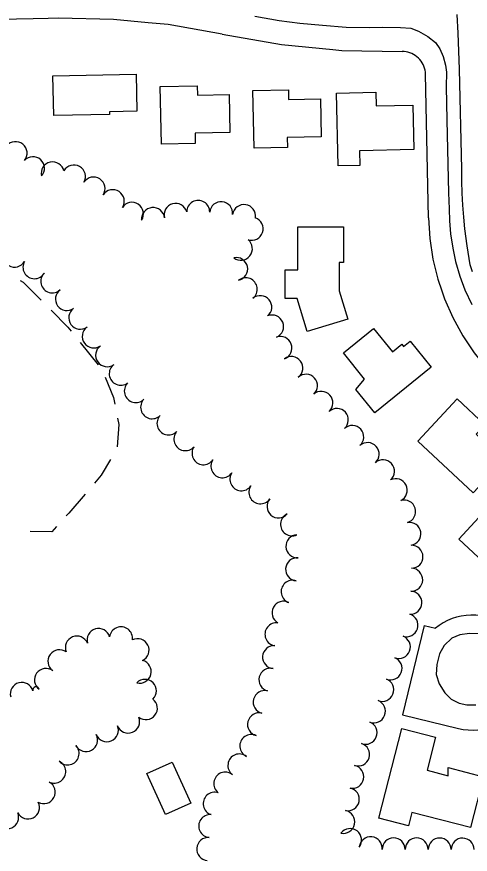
# Model space of a CAD drawing. Extents: x -25029 to 2274964, y -81170 to 687028.
# Drawn here: x -14683 to -14288, y -66627 to -65899 of the extents above; entities that cross this region are included whole.
import ezdxf

# ---------------------------------------------------------------- set-up
doc = ezdxf.new("R2010")
doc.units = 0
for name, color, linetype in [('81911BEA - RW_X_Fee_RW', 7, 'Continuous'), ('BLDG', 7, 'Continuous'), ('GE_X_CL_2000', 7, 'Continuous'), ('RECREATION', 7, 'Continuous'), ('ROAD', 7, 'Continuous'), ('TREES', 7, 'Continuous')]:
    doc.layers.add(name, color=color, linetype=linetype)

msp = doc.modelspace()

# ---------------------------------------------------------------- linework, layer by layer
at = {"layer": '81911BEA - RW_X_Fee_RW'}
for p, q in [((-14646.28, -65900.53), (-14655.25, -65900.71)), ((-14324.71, -66074), (-14327.27, -65949.03)), ((-14328.38, -66428.11), (-14347.21, -66505.86)), ((-14328.38, -66428.11), (-14318.71, -66430.5)), ((-14347.21, -66505.86), (-14298.61, -66517.63))]:
    msp.add_line(p, q, dxfattribs=at)
for points in [[(-14655.25, -65900.71), (-14668.25, -65900.98), (-14885.21, -65905.41)], [(-14503.95, -65914.31), (-14550.99, -65906.02), (-14568.29, -65904.34), (-14598.53, -65901.42), (-14646.28, -65900.53)], [(-14503.95, -65914.31), (-14452.3, -65923.41), (-14407.68, -65927.73), (-14400.11, -65928.47), (-14347.68, -65929.44)], [(-14327.27, -65949.03), (-14327.38, -65947.28), (-14327.64, -65945.56), (-14328.06, -65943.86), (-14328.61, -65942.21), (-14329.32, -65940.61), (-14330.15, -65939.08), (-14331.12, -65937.63), (-14332.21, -65936.27), (-14333.42, -65935), (-14334.73, -65933.85), (-14336.13, -65932.82), (-14337.62, -65931.91), (-14339.19, -65931.14), (-14340.81, -65930.5), (-14342.49, -65930.01), (-14344.2, -65929.67), (-14345.93, -65929.48), (-14347.68, -65929.44)], [(-14324.71, -66074), (-14323.56, -66091.93), (-14320.84, -66109.69), (-14316.58, -66127.14), (-14313.09, -66137.43), (-14310.81, -66144.16), (-14303.57, -66160.6), (-14294.91, -66176.35), (-14284.91, -66191.27), (-14276.29, -66201.99), (-14273.64, -66205.27), (-14261.19, -66218.22), (-14247.66, -66230.04), (-14233.14, -66240.62), (-14217.75, -66249.89), (-14207.78, -66254.76), (-14201.6, -66257.78), (-14184.83, -66264.23)], [(-14275.21, -66420.42), (-14279.34, -66419.61), (-14283.53, -66419.15), (-14287.74, -66419.05), (-14291.95, -66419.3), (-14296.12, -66419.9), (-14300.22, -66420.86), (-14304.23, -66422.15), (-14308.12, -66423.78), (-14311.85, -66425.73), (-14315.41, -66427.99), (-14318.71, -66430.5)], [(-14298.61, -66517.63), (-14294.43, -66518.45), (-14290.19, -66518.92), (-14285.92, -66519.02), (-14281.66, -66518.76), (-14277.44, -66518.14), (-14273.29, -66517.16), (-14269.23, -66515.83), (-14265.3, -66514.17), (-14261.53, -66512.17), (-14257.95, -66509.85), (-14254.57, -66507.25), (-14251.43, -66504.36)]]:
    msp.add_lwpolyline(points, dxfattribs=at)
at = {"layer": 'BLDG'}
for points in [[(-14578.17, -65981.31), (-14601.93, -65981.81), (-14601.88, -65983.96), (-14650.39, -65984.99), (-14651.12, -65950.6), (-14578.86, -65949.06)], [(-14525.72, -65959.12), (-14525.54, -65967.36), (-14497.95, -65966.77), (-14497.24, -65999.79), (-14527.55, -66000.44), (-14527.36, -66009.27), (-14556.82, -66009.9), (-14557.89, -65959.8)], [(-14446.46, -65962.68), (-14446.28, -65970.97), (-14418.55, -65970.38), (-14417.84, -66003.44), (-14447.54, -66004.08), (-14447.35, -66012.83), (-14476.32, -66013.44), (-14477.39, -65963.34)], [(-14370.32, -65964.75), (-14370.06, -65976.63), (-14338.13, -65975.95), (-14337.31, -66014.58), (-14384.7, -66015.6), (-14384.43, -66028.31), (-14403.31, -66028.72), (-14404.67, -65965.48)], [(-14398.56, -66081.73), (-14398.58, -66112.62), (-14402.36, -66112.61), (-14402.38, -66137.26), (-14394.9, -66162.02), (-14430.24, -66172.69), (-14438.91, -66144.01), (-14449.22, -66144), (-14449.2, -66118.96), (-14438.12, -66118.97), (-14438.09, -66081.7)], [(-14387.86, -66222.97), (-14380.2, -66213.99), (-14398.68, -66191.25), (-14372.56, -66170.02), (-14355.99, -66190.41), (-14347.81, -66183.76), (-14346.27, -66185.66), (-14340.63, -66181.09), (-14322.38, -66203.55), (-14371.32, -66243.32)], [(-14299.71, -66231.19), (-14275.69, -66253.65), (-14283.37, -66261.86), (-14259.2, -66284.46), (-14285.76, -66312.87), (-14333.95, -66267.81)], [(-14281.61, -66368.73), (-14264.46, -66350.18), (-14232.02, -66380.18), (-14212.56, -66359.13), (-14224.87, -66347.74), (-14200.02, -66320.87), (-14231.64, -66291.62), (-14244.58, -66305.62), (-14249.86, -66300.73), (-14298.39, -66353.21)], [(-14318.47, -66525.26), (-14325.88, -66553.96), (-14307.67, -66558.66), (-14307.5, -66551.65), (-14276.86, -66559.55), (-14288.25, -66603.7), (-14339.04, -66590.6), (-14342.06, -66602.3), (-14367.94, -66595.63), (-14347.84, -66517.69)], [(-14547.39, -66546.76), (-14531.2, -66582.5), (-14553.15, -66592.44), (-14569.33, -66556.69)]]:
    msp.add_lwpolyline(points, close=True, dxfattribs=at)
at = {"layer": 'GE_X_CL_2000'}
msp.add_lwpolyline([(-14286.43, -66120.94), (-14288.44, -66114.59), (-14291.08, -66098.18), (-14292.97, -66083.59), (-14293.99, -66073.2), (-14294.76, -66062.79), (-14295.3, -66052.36), (-14295.58, -66041.92), (-14295.62, -66031.49), (-14297.67, -65944.64), (-14298.79, -65913.55), (-14299.85, -65897.09)], dxfattribs=at)
at = {"layer": 'RECREATION'}
msp.add_line((-14627.47, -66182.08), (-14611.89, -66201.64), dxfattribs=at)
for points in [[(-14679.46, -66128.32), (-14676.99, -66129.69), (-14661.35, -66145.4)], [(-14652.53, -66154.26), (-14638.01, -66168.85), (-14635.26, -66172.31)], [(-14605.75, -66212.39), (-14598.39, -66230.14), (-14597.28, -66235.82)], [(-14594.89, -66248.08), (-14593.81, -66253.6), (-14595.14, -66272.93)], [(-14600.99, -66283.83), (-14609.23, -66297.48), (-14615.09, -66304.38)], [(-14623.18, -66313.91), (-14637.19, -66330.43), (-14639.45, -66332.89)], [(-14647.92, -66342.08), (-14652.18, -66346.7), (-14670.9, -66346.52)]]:
    msp.add_lwpolyline(points, dxfattribs=at)
at = {"layer": 'ROAD'}
for points in [[(-14475.57, -65898.71), (-14454.55, -65902.39), (-14436.53, -65904.69), (-14416.69, -65906.39), (-14396.14, -65908.32), (-14375.61, -65908.37), (-14364.25, -65908.13), (-14349.08, -65908.49), (-14339.91, -65909.07), (-14333.4, -65911.82), (-14325.34, -65916.28), (-14318.52, -65921.57), (-14314.75, -65926.94), (-14311.8, -65933.66), (-14310.02, -65941.29), (-14309.08, -65947.17), (-14309.16, -65959.96), (-14308.62, -65988.81), (-14307.86, -66027.36), (-14307.36, -66052.24), (-14306.68, -66066.14), (-14306.27, -66076.48), (-14305.53, -66087.85), (-14303.58, -66100.11), (-14301.32, -66111.8), (-14297.43, -66124.54), (-14293.08, -66136.43), (-14287.02, -66149.15)], [(-14281.56, -66435.46), (-14288.93, -66435.22), (-14297.48, -66436.24), (-14304.27, -66439.12), (-14311, -66445.61), (-14315, -66452.67), (-14317.53, -66462.08), (-14317.88, -66470.61), (-14315.47, -66478.9), (-14310.45, -66486.76), (-14304.94, -66492.16), (-14297.87, -66495.73), (-14291.4, -66497.04), (-14283.44, -66497.01)]]:
    msp.add_lwpolyline(points, dxfattribs=at)
at = {"layer": 'TREES'}
for centre, radius, start, end in [((-14683.58, -66017.68), 10, 320.73566, 140.73566), ((-14668.45, -66030.75), 10, 317.65363, 137.65363), ((-14651.31, -66035.28), 10, 12.71708, 192.71708), ((-14632.86, -66038.03), 10, 330.36563, 150.36563), ((-14615.81, -66048.46), 10, 326.71219, 146.71219), ((-14599.09, -66059.44), 10, 326.71219, 146.71219), ((-14582.37, -66070.41), 10, 326.71219, 146.71219), ((-14564.06, -66074.94), 10, 5.52057, 185.52057), ((-14544.47, -66071.3), 10, 15.55525, 195.55525), ((-14524.84, -66068.76), 10, 359.18656, 179.18656), ((-14504.89, -66069.88), 10, 354.38829, 174.38829), ((-14485.05, -66072.39), 10, 351.16463, 171.16463), ((-14478.34, -66083.41), 10, 251.53009, 71.53009), ((-14487.71, -66100.74), 10, 231.67789, 51.67789), ((-14684.44, -66106.69), 10, 149.92906, 329.92906), ((-14491.8, -66118.36), 10, 282.21008, 102.21008), ((-14667.17, -66116.79), 10, 149.41126, 329.41126), ((-14651.65, -66129.1), 10, 133.77082, 313.77082), ((-14483.46, -66135.97), 10, 308.42789, 128.42789), ((-14638.91, -66144.45), 10, 125.60148, 305.60148), ((-14470.85, -66151.49), 10, 309.78234, 129.78234), ((-14627.27, -66160.71), 10, 125.60148, 305.60148), ((-14460.59, -66168.4), 10, 292.71678, 112.71678), ((-14615.62, -66176.98), 10, 125.60148, 305.60148), ((-14453.3, -66187.01), 10, 290.06996, 110.06996), ((-14603.98, -66193.24), 10, 125.60148, 305.60148), ((-14443.83, -66204.38), 10, 307.09332, 127.09332), ((-14592.15, -66209.36), 10, 126.95562, 306.95562), ((-14431.11, -66219.79), 10, 312.02381, 132.02381), ((-14579.04, -66224.4), 10, 135.20136, 315.20136), ((-14417.72, -66234.65), 10, 312.02381, 132.02381), ((-14564.85, -66238.49), 10, 135.20136, 315.20136), ((-14404.33, -66249.5), 10, 312.02381, 132.02381), ((-14550.66, -66252.58), 10, 135.20136, 315.20136), ((-14390.94, -66264.36), 10, 312.02381, 132.02381), ((-14536.01, -66266.19), 10, 139.01317, 319.01317), ((-14520.22, -66278.41), 10, 145.47205, 325.47205), ((-14377.55, -66279.22), 10, 312.02381, 132.02381), ((-14503.75, -66289.75), 10, 145.47205, 325.47205), ((-14364.21, -66294.11), 10, 311.69591, 131.69591), ((-14487.27, -66301.09), 10, 145.47205, 325.47205), ((-14353.12, -66310.54), 10, 296.30826, 116.30826), ((-14470.79, -66312.42), 10, 145.47205, 325.47205), ((-14455, -66324.64), 10, 139.04884, 319.04884), ((-14345.8, -66329.08), 10, 286.78741, 106.78741), ((-14443.27, -66340.28), 10, 114.73236, 294.73236), ((-14341.28, -66348.52), 10, 279.42153, 99.42153), ((-14438.58, -66359.35), 10, 92.8857, 272.8857), ((-14339.49, -66368.38), 10, 270.88864, 90.88864), ((-14438.84, -66379.31), 10, 85.62537, 265.62537), ((-14339.7, -66388.38), 10, 267.87609, 87.87609), ((-14442.76, -66398.77), 10, 71.59561, 251.59561), ((-14340.44, -66408.36), 10, 267.87609, 87.87609), ((-14450.69, -66417.04), 10, 61.45834, 241.45834), ((-14343.8, -66427.9), 10, 252.61898, 72.61898), ((-14456.83, -66435.73), 10, 82.21748, 262.21748), ((-14611.43, -66440.75), 10, 16.18381, 196.18381), ((-14591.91, -66439.29), 10, 352.37699, 172.37699), ((-14630.29, -66447.32), 10, 22.24465, 202.24465), ((-14577.55, -66449.57), 10, 296.39769, 116.39769), ((-14350.4, -66446.77), 10, 248.79926, 68.79926), ((-14645.41, -66459.21), 10, 54.09759, 234.09759), ((-14458.9, -66455.62), 10, 85.85278, 265.85278), ((-14357.64, -66465.41), 10, 248.79926, 68.79926), ((-14657.13, -66475.41), 10, 54.09759, 234.09759), ((-14575.66, -66468.2), 10, 255.17928, 75.17928), ((-14462.09, -66475.28), 10, 75.71346, 255.71346), ((-14678.16, -66487.58), 10, 15.05168, 195.05168), ((-14571.18, -66484.97), 10, 314.74381, 134.74381), ((-14364.87, -66484.06), 10, 248.79926, 68.79926), ((-14665.75, -66484.25), 2.85, 15.05168, 195.05168), ((-14467.03, -66494.66), 10, 75.71346, 255.71346), ((-14570.29, -66499.96), 10, 232.10054, 52.10054), ((-14372.1, -66502.71), 10, 248.79926, 68.79926), ((-14585.71, -66511.57), 10, 201.80212, 21.80212), ((-14471.96, -66514.04), 10, 75.71346, 255.71346), ((-14604.23, -66519.13), 10, 202.6287, 22.6287), ((-14379.34, -66521.35), 10, 248.79926, 68.79926), ((-14622.28, -66527.69), 10, 208.11841, 28.11841), ((-14478.65, -66532.8), 10, 65.05973, 245.05973), ((-14385.89, -66540.23), 10, 252.89524, 72.89524), ((-14638.36, -66539.28), 10, 223.43415, 43.43415), ((-14489.01, -66549.76), 10, 52.09744, 232.09744), ((-14649.96, -66555.16), 10, 244.29636, 64.29636), ((-14390.83, -66559.59), 10, 258.49924, 78.49924), ((-14501.29, -66565.54), 10, 52.09744, 232.09744), ((-14659.07, -66572.96), 10, 241.50833, 61.50833), ((-14510.49, -66582.96), 10, 72.24028, 252.24028), ((-14394.82, -66579.19), 10, 258.49924, 78.49924), ((-14672.76, -66586.27), 10, 206.8441, 26.8441), ((-14398.8, -66598.79), 10, 258.49924, 78.49924), ((-14690.88, -66594.71), 10, 203.15541, 23.15541), ((-14514.4, -66602.44), 10, 85.08291, 265.08291), ((-14392.84, -66614.64), 10, 322.74092, 142.74092), ((-14516.08, -66622.37), 10, 85.27401, 265.27401), ((-14374.93, -66621.69), 10, 354.30081, 174.30081), ((-14354.98, -66622.71), 10, 359.84555, 179.84555), ((-14334.98, -66622.76), 10, 359.84555, 179.84555), ((-14314.98, -66622.81), 10, 359.84555, 179.84555), ((-14294.98, -66622.87), 10, 359.84555, 179.84555)]:
    msp.add_arc(centre, radius, start, end, dxfattribs=at)

doc.saveas('drawing.dxf')
